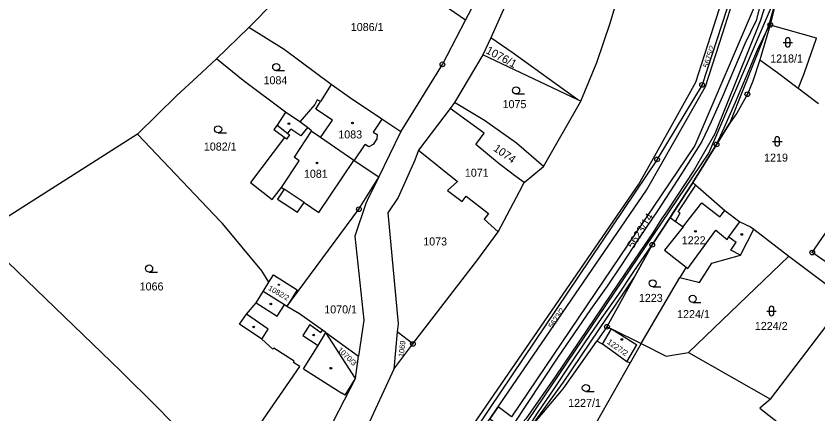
# Model space of a CAD drawing. Extents: x -644096 to -634268, y -1141430 to -1133463.
# Drawn here: x -639124.2 to -638953.9, y -1137735 to -1137650.6 of the extents above; entities that cross this region are included whole.
import ezdxf

# ---------------------------------------------------------------- set-up
doc = ezdxf.new("R2010")
doc.units = 0
for name, color, linetype in [('_CIVIL_CONSTRUCTION', 7, 'Continuous'), ('B_Hranice _3D', 7, 'Continuous'), ('M_Svah_Nasyp', 7, 'Continuous'), ('M_Svah_Zarez', 7, 'Continuous'), ('spodek_zarez', 7, 'Continuous'), ('svrsek_osa_sjezdy', 7, 'Continuous'), ('svrsek_osa_terminal_VRT', 7, 'Continuous'), ('svrsek_osa_VRT', 7, 'Continuous'), ('terminal_VRT', 7, 'Continuous')]:
    doc.layers.add(name, color=color, linetype=linetype)

msp = doc.modelspace()

# ---------------------------------------------------------------- linework, layer by layer
at = {"layer": '_CIVIL_CONSTRUCTION'}
for centre, radius in [((-638964.04, -1137652.45), 0.5), ((-638964.04, -1137652.45), 0.0303), ((-639033.64, -1137660.81), 0.5), ((-639033.64, -1137660.81), 0.0303), ((-638978.52, -1137665.18), 0.5), ((-638978.52, -1137665.18), 0.0303), ((-638968.91, -1137667.17), 0.5), ((-638968.91, -1137667.17), 0.0303), ((-638975.45, -1137677.81), 0.5), ((-638975.45, -1137677.81), 0.0303), ((-638988.08, -1137681), 0.5), ((-638988.08, -1137681), 0.0303), ((-639051.39, -1137691.56), 0.5), ((-639051.39, -1137691.56), 0.0303), ((-638989.1, -1137699.12), 0.5), ((-638989.1, -1137699.12), 0.0303), ((-638955.13, -1137700.78), 0.5), ((-638955.13, -1137700.78), 0.0303), ((-638998.71, -1137716.51), 0.5), ((-638998.71, -1137716.51), 0.0303), ((-639039.92, -1137720.15), 0.5), ((-639039.92, -1137720.15), 0.0303)]:
    msp.add_circle(centre, radius, dxfattribs=at)
at = {"layer": 'B_Hranice _3D'}
for points in [[(-638965.23, -1137644.14), (-638967.02, -1137651.48), (-638969.46, -1137656.47), (-638971.83, -1137662.14), (-638974.22, -1137667.66), (-638976.56, -1137673.01), (-638978.58, -1137677.16), (-638983.03, -1137684.27), (-638987.84, -1137691.67), (-638992.04, -1137697.87), (-638995.63, -1137703.35), (-638998.67, -1137707.88), (-639002.22, -1137712.86), (-639005.76, -1137718.05), (-639009.12, -1137723), (-639012.45, -1137728), (-639015.82, -1137732.99), (-639018.42, -1137737)], [(-638963.99, -1137644.77), (-638966.22, -1137651.68), (-638975.8, -1137675.53), (-638980.17, -1137683.21), (-638985.9, -1137691.88), (-638987.17, -1137693.59), (-638988.98, -1137696.59), (-638994.63, -1137704.87), (-639009.68, -1137727.11), (-639015.93, -1137736.05), (-639019.34, -1137739.86), (-639023.14, -1137745.9), (-639030.65, -1137758.26), (-639035.75, -1137767.1), (-639040.65, -1137777.25), (-639043.31, -1137782.74), (-639045.8, -1137789.38), (-639051.49, -1137805.83), (-639053.09, -1137810.55), (-639055.88, -1137821.88), (-639057.47, -1137830.55)], [(-639055.18, -1137829.91), (-639053.86, -1137822.32), (-639051.11, -1137811.13), (-639049.9, -1137807.54), (-639049.52, -1137807.7), (-639048.99, -1137805.6), (-639049.2, -1137805.51), (-639047.33, -1137800.09), (-639042.62, -1137784.52), (-639037.2, -1137772.21), (-639027.37, -1137755.04), (-639018.78, -1137741.27), (-639015.11, -1137738.11), (-639007.98, -1137728.27), (-638992.92, -1137706.03), (-638989.1, -1137699.12), (-638985.32, -1137693.3), (-638984.72, -1137692.37), (-638980.58, -1137686), (-638980.5, -1137685.88), (-638975.45, -1137677.81), (-638972.58, -1137673.16), (-638964.28, -1137652.38), (-638962.36, -1137645.46)], [(-639016.15, -1137739.01), (-639013.32, -1137734.65), (-639009.95, -1137729.68), (-639006.62, -1137724.68), (-639003.28, -1137719.73), (-638999.76, -1137714.58), (-638996.21, -1137709.58), (-638993.13, -1137705.01), (-638989.1, -1137699.12), (-638985.32, -1137693.3), (-638984.72, -1137692.37), (-638980.58, -1137686), (-638980.5, -1137685.88), (-638975.45, -1137677.81), (-638973.84, -1137674.27), (-638971.46, -1137668.86), (-638969.07, -1137663.32), (-638966.72, -1137657.71), (-638964.18, -1137652.5), (-638962.29, -1137644.74)], [(-638966.85, -1137647.1), (-638980.08, -1137678.04), (-639019.02, -1137735.62), (-639021.81, -1137733.53), (-639023.56, -1137736.07), (-639020.59, -1137738.21), (-639040.8, -1137769.14), (-639045.69, -1137779.83), (-639048.47, -1137788.76), (-639045.07, -1137789.77), (-639042.49, -1137781.03), (-639037.82, -1137770.78), (-639018.78, -1137741.27), (-638977.08, -1137679.68), (-638963.57, -1137648.08)]]:
    msp.add_lwpolyline(points, dxfattribs=at)
msp.add_lwpolyline([(-638979.84, -1137686.45), (-638980.5, -1137685.88), (-638985.32, -1137693.3), (-638984.16, -1137694.16), (-638983.18, -1137692.32), (-638983.58, -1137692.1)], close=True, dxfattribs=at)
at = {"layer": 'M_Svah_Nasyp'}
for p, q in [((-639060.53, -1137670.32), (-639059.52, -1137668.7)), ((-639057.02, -1137672.66), (-639060.53, -1137670.32)), ((-639059.52, -1137676.37), (-639057.02, -1137672.66)), ((-639046.54, -1137672.43), (-639048.33, -1137675.23)), ((-639068.75, -1137673.74), (-639066.48, -1137675.46)), ((-639066.48, -1137675.46), (-639065.81, -1137674.58)), ((-639063.69, -1137676.01), (-639065.81, -1137674.58)), ((-639062.33, -1137674.23), (-639063.69, -1137676.01)), ((-639066.77, -1137676.66), (-639067.16, -1137676.36)), ((-639066.09, -1137675.76), (-639066.77, -1137676.66)), ((-639066.48, -1137675.46), (-639066.09, -1137675.76)), ((-639061.5, -1137675.02), (-639065.14, -1137680.49)), ((-639048.33, -1137675.23), (-639047.52, -1137675.72)), ((-639047.52, -1137675.72), (-639047.6, -1137676.63)), ((-639052.36, -1137681.26), (-639050.05, -1137677.81)), ((-639049.25, -1137678.29), (-639050.05, -1137677.81)), ((-639048.37, -1137677.82), (-639049.25, -1137678.29)), ((-639047.6, -1137676.63), (-639048.37, -1137677.82)), ((-639067.81, -1137686.95), (-639064.04, -1137681.29)), ((-639064.04, -1137681.29), (-639065.14, -1137680.49)), ((-639063.01, -1137690.14), (-639067.27, -1137687.31)), ((-638981.97, -1137694.55), (-638978.56, -1137690.21)), ((-638978.56, -1137690.21), (-638974.76, -1137693.19)), ((-638974.76, -1137693.19), (-638973.66, -1137691.86)), ((-638982.57, -1137695.33), (-638981.97, -1137694.55)), ((-638972.81, -1137697.46), (-638970.49, -1137694.27)), ((-638981.58, -1137704.12), (-638975.6, -1137696.03)), ((-638975.6, -1137696.03), (-638973.19, -1137697.99)), ((-638973.19, -1137697.99), (-638972.81, -1137697.46)), ((-638972.81, -1137697.46), (-638971.31, -1137698.55)), ((-638972.43, -1137700.27), (-638971.31, -1137698.55)), ((-638970.38, -1137701.34), (-638972.43, -1137700.27)), ((-638981.92, -1137703.85), (-638981.58, -1137704.12)), ((-639073.2, -1137711.42), (-639068.71, -1137714.28)), ((-639068.71, -1137714.28), (-639067.17, -1137711.88)), ((-639070.62, -1137717.02), (-639075.26, -1137713.87)), ((-639072.03, -1137719.12), (-639070.62, -1137717.02)), ((-639061.8, -1137716.05), (-639063.26, -1137718.35)), ((-639061.8, -1137716.05), (-639059.5, -1137717.72)), ((-639059.5, -1137717.72), (-639059.15, -1137717.23)), ((-638999.65, -1137720.23), (-638997.77, -1137716.98)), ((-638997.77, -1137716.98), (-638992.39, -1137720.36)), ((-639063.26, -1137718.35), (-639060.04, -1137720.46)), ((-639060.04, -1137720.46), (-639058.44, -1137717.73)), ((-639063.13, -1137725.42), (-639060.04, -1137720.46)), ((-638994.49, -1137723.93), (-638992.39, -1137720.36)), ((-639063.13, -1137725.42), (-639055.02, -1137730.61)), ((-639054.32, -1137731.06), (-639052.14, -1137727.51)), ((-639054.32, -1137731.06), (-639055.02, -1137730.61))]:
    msp.add_line(p, q, dxfattribs=at)
at = {"layer": 'M_Svah_Zarez'}
for centre, radius in [((-639052.76, -1137673.27), 0.175), ((-639066.26, -1137673.41), 0.175), ((-639060.27, -1137681.75), 0.175), ((-638979.93, -1137696.26), 0.175), ((-638970.09, -1137696.92), 0.175), ((-639068.38, -1137707.59), 0.117), ((-639070.1, -1137711.67), 0.175), ((-639073.73, -1137716.56), 0.175), ((-639060.99, -1137718.28), 0.175), ((-638995.56, -1137719.21), 0.175), ((-639057.33, -1137725.31), 0.175)]:
    msp.add_circle(centre, radius, dxfattribs=at)
at = {"layer": 'spodek_zarez'}
msp.add_circle((-638683.07, -1137056.85), 1378.08, dxfattribs=at)
at = {"layer": 'svrsek_osa_sjezdy'}
for p, q in [((-638960.84, -1137655.65), (-638960.84, -1137656.65)), ((-638959.84, -1137656.65), (-638959.84, -1137655.65)), ((-638961.34, -1137656.15), (-638959.34, -1137656.15)), ((-639068.94, -1137662.15), (-639067.19, -1137662.15)), ((-639018.01, -1137667.1), (-639016.26, -1137667.1)), ((-639081.27, -1137675.35), (-639079.52, -1137675.35)), ((-638963.55, -1137677.18), (-638961.55, -1137677.18)), ((-638963.05, -1137676.68), (-638963.05, -1137677.68)), ((-638962.05, -1137677.68), (-638962.05, -1137676.68)), ((-639095.93, -1137704.9), (-639094.18, -1137704.9)), ((-638989.01, -1137708.03), (-638987.26, -1137708.03)), ((-638980.52, -1137711.34), (-638978.77, -1137711.34)), ((-638964.77, -1137713.17), (-638962.77, -1137713.17)), ((-638964.27, -1137712.67), (-638964.27, -1137713.67)), ((-638963.27, -1137713.67), (-638963.27, -1137712.67)), ((-639003.2, -1137730.26), (-639001.45, -1137730.26))]:
    msp.add_line(p, q, dxfattribs=at)
for centre in [(-639068.94, -1137661.4), (-639018.01, -1137666.35), (-639081.27, -1137674.6), (-639095.93, -1137704.15), (-638989.01, -1137707.28), (-638980.52, -1137710.59), (-639003.2, -1137729.51)]:
    msp.add_circle(centre, 0.75, dxfattribs=at)
for centre, start, end in [((-638960.34, -1137655.65), 0, 180), ((-638960.34, -1137656.65), 180, 359.9879), ((-638962.55, -1137676.68), 0, 180), ((-638962.55, -1137677.68), 180, 359.9879), ((-638963.77, -1137712.67), 0, 180), ((-638963.77, -1137713.67), 180, 359.9879)]:
    msp.add_arc(centre, 0.5, start, end, dxfattribs=at)
at = {"layer": 'svrsek_osa_terminal_VRT'}
msp.add_arc((-642050.26, -1145189.6), 8802.25, 41.413152, 75.317049, dxfattribs=at)
at = {"layer": 'terminal_VRT'}
for p, q in [((-639028.74, -1137651.45), (-639044.51, -1137640.57)), ((-639028.74, -1137651.45), (-639023.48, -1137641.41)), ((-638962.36, -1137645.46), (-638964.04, -1137652.45)), ((-639074.76, -1137652.96), (-639081.65, -1137659.66)), ((-639023.37, -1137655.16), (-639025.04, -1137658.81)), ((-639025.04, -1137658.81), (-639031.12, -1137668.93)), ((-639004.93, -1137668.32), (-639025.04, -1137658.81)), ((-639031.12, -1137668.93), (-639032, -1137670.15)), ((-639004.25, -1137668.64), (-639004.93, -1137668.32)), ((-639063.95, -1137672.98), (-639066.97, -1137670.94)), ((-639032, -1137670.15), (-639038.7, -1137679.05)), ((-639047.16, -1137684.78), (-639042.5, -1137675.15)), ((-639016.31, -1137685.9), (-639012.21, -1137682.51)), ((-638967.51, -1137695.83), (-638960.09, -1137701.5)), ((-638981.41, -1137722), (-638960.09, -1137701.5)), ((-638960.09, -1137701.5), (-638947.91, -1137710.75)), ((-639071.72, -1137709.02), (-639070.5, -1137707.07)), ((-638991.49, -1137720.09), (-638983.23, -1137706.08)), ((-638964.02, -1137731.88), (-638947.91, -1137710.75)), ((-638998.71, -1137716.51), (-639000.87, -1137719.54)), ((-639058.44, -1137717.73), (-639051.45, -1137722.73)), ((-639052.14, -1137727.51), (-639058.44, -1137717.73)), ((-639043.23, -1137717.6), (-639043.96, -1137725.53)), ((-639039.92, -1137720.15), (-639043.23, -1137717.6)), ((-639043.96, -1137725.53), (-639039.92, -1137720.15)), ((-638991.49, -1137720.09), (-638993.82, -1137724.18)), ((-638981.41, -1137722), (-638964.02, -1137731.88)), ((-639052.14, -1137727.51), (-639051.45, -1137722.73)), ((-638993.82, -1137724.18), (-639005.22, -1137744.38))]:
    msp.add_line(p, q, dxfattribs=at)
for points in [[(-639058.57, -1137803.39), (-639054.25, -1137789.55), (-639051.28, -1137783.05), (-639045.66, -1137771.93), (-639037.83, -1137757.72), (-639031.2, -1137747.23), (-638990.3, -1137687.53), (-638986.85, -1137681.45), (-638977.81, -1137665.54), (-638974.15, -1137654.12), (-638968.15, -1137635.4), (-638964.64, -1137606.27), (-638965.93, -1137589.7), (-638966.6, -1137584.82), (-638968.07, -1137584.94)], [(-638966.55, -1137599.69), (-638965.65, -1137606.62), (-638966.42, -1137615.31), (-638968.19, -1137633.37), (-638978.52, -1137665.18), (-638987.9, -1137680.7), (-638988.08, -1137681), (-639023.66, -1137733.89), (-639034.18, -1137749.68), (-639045.39, -1137769.62), (-639047.87, -1137774.18), (-639052.12, -1137781.66), (-639056.98, -1137798.05), (-639058.57, -1137803.39)], [(-639058.57, -1137803.39), (-639057.7, -1137797.52), (-639056.32, -1137788.15), (-639053.35, -1137781.64), (-639047.41, -1137770.74), (-639039.22, -1137755.8), (-639032.77, -1137745.63), (-638991.92, -1137686.22), (-638988.57, -1137680.21), (-638983.68, -1137671.45), (-638979.86, -1137664.59), (-638976.06, -1137652.74), (-638970.34, -1137634.93), (-638966.95, -1137605.78), (-638966.89, -1137604.84), (-638966.55, -1137599.69)], [(-639011.43, -1137627.44), (-639012.49, -1137629.67), (-639017.07, -1137640.67), (-639017.96, -1137642.98), (-639021.01, -1137649.92), (-639023.37, -1137655.16)], [(-639058.05, -1137631.23), (-639060.84, -1137636.37), (-639063.7, -1137641.73), (-639074.76, -1137652.96)], [(-639004.25, -1137668.64), (-639000.85, -1137660.41), (-638998.04, -1137652.1), (-638996.64, -1137647.35), (-638994.54, -1137639.35)], [(-639042.5, -1137675.15), (-639033.64, -1137660.81), (-639028.74, -1137651.45)], [(-638964.04, -1137652.45), (-638966.03, -1137659.15), (-638966.25, -1137659.84)], [(-638964.04, -1137652.45), (-638954.31, -1137655.17), (-638954.4, -1137655.51), (-638956.89, -1137662.8), (-638958.11, -1137665.84)], [(-639057.26, -1137665.1), (-639067.22, -1137657.69), (-639074.76, -1137652.96)], [(-639004.93, -1137668.32), (-639018.85, -1137658.28), (-639023.37, -1137655.16)], [(-639081.65, -1137659.66), (-639085.7, -1137663.45), (-639090.02, -1137667.41), (-639098.4, -1137675.63)], [(-639066.97, -1137670.94), (-639075.99, -1137664.25), (-639081.65, -1137659.66)], [(-638966.25, -1137659.84), (-638967.72, -1137664.4), (-638968.91, -1137667.17), (-638971.14, -1137671.17), (-638972.58, -1137673.16), (-638975.45, -1137677.81), (-638980.5, -1137685.88)], [(-638966.25, -1137659.84), (-638962.48, -1137662.57), (-638961.35, -1137663.39), (-638961, -1137663.64), (-638958.11, -1137665.84)], [(-639057.26, -1137665.1), (-639059.52, -1137668.7), (-639060.22, -1137668.33), (-639060.75, -1137669.33), (-639063.95, -1137672.98)], [(-639042.5, -1137675.15), (-639046.54, -1137672.43), (-639053.37, -1137667.83), (-639057.09, -1137665.22), (-639057.26, -1137665.1)], [(-638958.11, -1137665.84), (-638957.63, -1137666.2), (-638956.98, -1137666.7), (-638953.77, -1137669.13)], [(-639012.21, -1137682.51), (-639017.92, -1137677.51), (-639024.73, -1137672.73), (-639031.12, -1137668.93)], [(-639012.21, -1137682.51), (-639004.34, -1137668.79), (-639004.25, -1137668.64)], [(-639066.97, -1137670.94), (-639068.75, -1137673.74), (-639069.43, -1137674.64), (-639067.64, -1137676), (-639067.16, -1137676.36), (-639074.43, -1137685.86), (-639069.77, -1137689.48), (-639067.81, -1137686.95), (-639067.27, -1137687.31), (-639068.64, -1137689.44), (-639064.45, -1137692.21), (-639063.01, -1137690.14), (-639059.87, -1137692.23), (-639052.44, -1137681.2)], [(-639016.31, -1137685.9), (-639018.53, -1137684.25), (-639019.02, -1137683.89), (-639021.62, -1137681.96), (-639026.58, -1137677.85), (-639026.36, -1137677.55), (-639024.82, -1137675.42), (-639032, -1137670.15)], [(-639052.44, -1137681.2), (-639059.52, -1137676.37), (-639061.5, -1137675.02), (-639061.43, -1137674.92), (-639062.33, -1137674.23), (-639063.95, -1137672.98)], [(-639098.4, -1137675.63), (-639131.6, -1137696.7), (-639131.91, -1137697.05)], [(-639070.5, -1137707.07), (-639072.02, -1137704.63), (-639080.36, -1137694.59), (-639080.78, -1137694.15), (-639098.4, -1137675.63)], [(-639038.7, -1137679.05), (-639039.53, -1137681.14), (-639043.08, -1137689.09), (-639045.25, -1137692.35), (-639043.07, -1137715.91), (-639043.23, -1137717.6)], [(-639038.7, -1137679.05), (-639030.46, -1137685.69), (-639032.54, -1137687.61), (-639029.46, -1137689.92), (-639028.6, -1137688.81), (-639023.9, -1137692.48), (-639024.79, -1137693.66), (-639021.83, -1137696.37)], [(-639047.16, -1137684.78), (-639052.36, -1137681.26), (-639052.44, -1137681.2)], [(-638955.13, -1137700.78), (-638942.35, -1137682.22), (-638936.01, -1137686.59), (-638948.79, -1137705.15), (-638955.13, -1137700.78)], [(-639066.67, -1137712.2), (-639051.39, -1137691.56), (-639047.16, -1137684.78)], [(-639047.16, -1137684.78), (-639049.3, -1137688.9), (-639049.88, -1137690.34), (-639052.27, -1137697.28), (-639050.36, -1137715.14), (-639051.45, -1137722.73)], [(-639021.83, -1137696.37), (-639017.32, -1137687.82), (-639016.31, -1137685.9)], [(-638980.5, -1137685.88), (-638980.58, -1137686), (-638984.72, -1137692.37), (-638985.32, -1137693.3)], [(-638980.5, -1137685.88), (-638980.03, -1137686.29), (-638979.35, -1137686.88), (-638973.66, -1137691.86), (-638970.49, -1137694.27), (-638968.21, -1137695.33), (-638967.51, -1137695.83)], [(-638985.32, -1137693.3), (-638989.1, -1137699.12), (-638998.71, -1137716.51)], [(-638985.32, -1137693.3), (-638984.74, -1137693.73), (-638982.57, -1137695.33), (-638986.47, -1137700.29), (-638981.92, -1137703.85), (-638983.23, -1137706.08)], [(-639039.92, -1137720.15), (-639026.11, -1137702.27), (-639021.83, -1137696.37)], [(-638983.23, -1137706.08), (-638979.84, -1137706.92), (-638979.1, -1137707.1), (-638976.46, -1137703.05), (-638970.38, -1137701.34), (-638967.51, -1137695.83)], [(-639094.28, -1137733.48), (-639102, -1137725.87), (-639131.91, -1137697.05)], [(-639070.5, -1137707.07), (-639069.51, -1137705.5), (-639064.46, -1137708.68), (-639066.67, -1137712.2)], [(-639079.58, -1137747.67), (-639077.75, -1137745.01), (-639076.61, -1137743.35), (-639076.11, -1137742.62), (-639077.27, -1137741.83), (-639076.53, -1137740.75), (-639075.37, -1137741.55), (-639071.65, -1137736.13), (-639063.94, -1137724.92), (-639065.28, -1137724.08), (-639065.12, -1137723.83), (-639069.48, -1137721.03), (-639069.64, -1137721.28), (-639072.03, -1137719.12), (-639076.73, -1137715.98), (-639075.26, -1137713.87), (-639073.2, -1137711.42), (-639071.72, -1137709.02)], [(-639066.67, -1137712.2), (-639067.17, -1137711.88), (-639071.72, -1137709.02)], [(-639058.44, -1137717.73), (-639059.15, -1137717.23), (-639063.97, -1137713.78), (-639066.67, -1137712.2)], [(-638998.71, -1137716.51), (-638997.77, -1137716.98), (-638991.49, -1137720.09)], [(-639014.79, -1137737.73), (-639008.05, -1137729.67), (-639000.87, -1137719.54)], [(-638993.82, -1137724.18), (-638994.49, -1137723.93), (-638997.69, -1137721.63), (-638999.65, -1137720.23), (-639000.87, -1137719.54)], [(-638991.49, -1137720.09), (-638986.17, -1137722.73), (-638981.41, -1137722)], [(-639043.96, -1137725.53), (-639050.02, -1137738.52), (-639074.94, -1137774.99), (-639092.26, -1137798.07), (-639134.4, -1137872), (-639140.8, -1137900.48), (-639142.87, -1137911.09), (-639145.34, -1137927.24), (-639146, -1137933.41), (-639146.08, -1137939.4), (-639145.22, -1137959.56)], [(-639071.09, -1137757.9), (-639069.1, -1137755.66), (-639060.65, -1137743.9), (-639060.47, -1137743.65), (-639059.14, -1137741.06), (-639052.14, -1137727.51)], [(-638964.02, -1137731.88), (-638966.26, -1137733.82), (-638941.46, -1137753.25)], [(-639079.58, -1137747.67), (-639088.27, -1137739.7), (-639094.28, -1137733.48)]]:
    msp.add_lwpolyline(points, dxfattribs=at)

# ---------------------------------------------------------------- texts
at = {"layer": 'svrsek_osa_VRT'}
for s, p in [('1086/1', (-639053.11, -1137653.74)), ('1218/1', (-638964.06, -1137660.42)), ('1084', (-639071.63, -1137665.04)), ('1075', (-639020.88, -1137670.11)), ('1083', (-639055.76, -1137676.54)), ('1082/1', (-639084.31, -1137679.11)), ('1219', (-638965.35, -1137681.46)), ('1081', (-639063.06, -1137684.89)), ('1071', (-639028.89, -1137684.67)), ('1073', (-639037.73, -1137699.26)), ('1222', (-638982.84, -1137699.01)), ('1066', (-639097.94, -1137708.81)), ('1223', (-638991.94, -1137711.24)), ('1070/1', (-639058.74, -1137713.68)), ('1224/1', (-638983.83, -1137714.68)), ('1224/2', (-638967.32, -1137717.19)), ('1227/1', (-639006.96, -1137733.53))]:
    msp.add_text(s, height=1.7, dxfattribs=at).set_placement(p)
for s, height, rotation, p in [('1076/1', 1.7, 332, (-639024.58, -1137658.37)), ('5675/2', 1.14, 72, (-638977.26, -1137661.62)), ('1074', 1.7, 325, (-639022.98, -1137679.02)), ('5623/14', 1.7, 58, (-638993.12, -1137700.06)), ('1082/2', 1.14, 330, (-639070.75, -1137708.62)), ('5623/2', 1.14, 56, (-639010.31, -1137716.96)), ('1069', 1.14, 83, (-639041.9, -1137723.01)), ('1227/2', 1.19, 325, (-638998.79, -1137720.01)), ('1070/3', 1.14, 316, (-639056.01, -1137721.54))]:
    msp.add_text(s, height=height, rotation=rotation, dxfattribs=at).set_placement(p)

doc.saveas('drawing.dxf')
